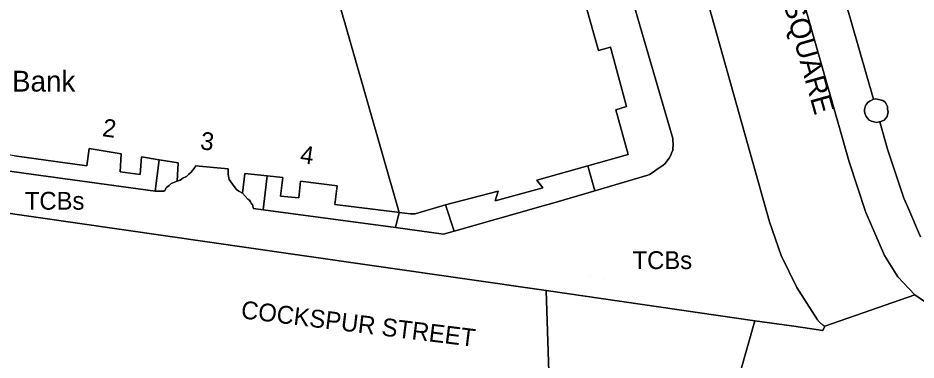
# Model space of a CAD drawing. Extents: x 529240 to 530363, y 179600 to 180767.
# Drawn here: x 529892.4 to 529968, y 180395.2 to 180424 of the extents above; entities that cross this region are included whole.
import ezdxf

# ---------------------------------------------------------------- set-up
doc = ezdxf.new("R2010")
doc.units = 0
for name, color, linetype in [('Building', 7, 'Continuous'), ('General surface', 7, 'Continuous'), ('Road Or Track', 7, 'Continuous'), ('Roadside', 7, 'Continuous'), ('Structure', 7, 'Continuous'), ('Unclassified', 7, 'Continuous')]:
    doc.layers.add(name, color=color, linetype=linetype)

msp = doc.modelspace()

# ---------------------------------------------------------------- linework, layer by layer
at = {"layer": 'Building'}
for points in [[(529940.4, 180411.55), (529943.8, 180412.5), (529942.75, 180416.25), (529943.65, 180416.55), (529942.3, 180421.55), (529941.3, 180421.25), (529939.95, 180426.05), (529940.9, 180426.45), (529940.64, 180427.35), (529938.9, 180433.35), (529938.05, 180433.1), (529937.45, 180434.95), (529938.4, 180435.25), (529937.95, 180436.75), (529937, 180436.6), (529936.35, 180438.95), (529937.35, 180439.3), (529936.85, 180440.75), (529936, 180440.55), (529935.3, 180442.5), (529936.4, 180442.8), (529935.9, 180444.4)], [(529892.1, 180412.4), (529898.2, 180411.55), (529898.4, 180413), (529901.1, 180412.55), (529901, 180411.05), (529902.7, 180410.8), (529902.8, 180412.3), (529904.3, 180412.05), (529905.9, 180411.8), (529905.8, 180410.25), (529906.05, 180410.35), (529906.3, 180410.5), (529906.6, 180410.65), (529906.8, 180410.85), (529907, 180411), (529907.3, 180411.4), (529907.35, 180411.55), (529910.1, 180411.3), (529910.1, 180410.8), (529910.2, 180410.4), (529910.6, 180409.8), (529910.8, 180409.55), (529911, 180409.4), (529911.3, 180409.25), (529911.5, 180410.9), (529913.4, 180410.7), (529914.7, 180410.55), (529914.5, 180409), (529916.05, 180408.85), (529916.2, 180410.25), (529919.3, 180409.85), (529919.1, 180408.3), (529924.35, 180407.65), (529924.5, 180407.6), (529917.85, 180430.85)], [(529917.85, 180430.85), (529924.5, 180407.6), (529925.45, 180407.5), (529925.85, 180407.5), (529928.4, 180408.25), (529932.85, 180409.4), (529932.6, 180408.6), (529936.6, 180409.7), (529936.1, 180410.35), (529940.4, 180411.55), (529943.8, 180412.5), (529942.75, 180416.25), (529943.65, 180416.55), (529942.3, 180421.55), (529941.3, 180421.25), (529939.95, 180426.05)], [(529924.5, 180407.6), (529917.85, 180430.85)], [(529892.1, 180412.4), (529898.2, 180411.55), (529898.4, 180413), (529901.1, 180412.55), (529901, 180411.05), (529902.7, 180410.8), (529902.8, 180412.3), (529904.3, 180412.05)], [(529904.3, 180412.05), (529905.9, 180411.8), (529905.8, 180410.25)], [(529905.8, 180410.25), (529906.05, 180410.35), (529906.3, 180410.5), (529906.6, 180410.65), (529906.8, 180410.85), (529907, 180411), (529907.3, 180411.4), (529907.35, 180411.55), (529910.1, 180411.3), (529910.1, 180410.8), (529910.2, 180410.4), (529910.6, 180409.8), (529910.8, 180409.55), (529911, 180409.4), (529911.3, 180409.25)], [(529928.4, 180408.25), (529932.85, 180409.4), (529932.6, 180408.6), (529936.6, 180409.7), (529936.1, 180410.35), (529940.4, 180411.55)], [(529911.3, 180409.25), (529911.5, 180410.9), (529913.4, 180410.7)], [(529913.4, 180410.7), (529914.7, 180410.55), (529914.5, 180409), (529916.05, 180408.85), (529916.2, 180410.25), (529919.3, 180409.85), (529919.1, 180408.3), (529924.35, 180407.65), (529924.5, 180407.6)], [(529924.5, 180407.6), (529925.45, 180407.5), (529925.85, 180407.5), (529928.4, 180408.25)]]:
    msp.add_lwpolyline(points, dxfattribs=at)
at = {"layer": 'General surface'}
for points in [[(529986.87, 180473.19), (529962.25, 180466.15), (529963.35, 180462.55), (529961.15, 180461.9), (529952.32, 180459.36), (529964.45, 180417.15), (529964.65, 180417.2), (529965.25, 180417.05), (529965.45, 180416.9), (529965.55, 180416.7), (529965.65, 180416.55), (529965.65, 180416.3), (529965.7, 180416.1), (529965.6, 180415.7), (529965.5, 180415.55), (529965.35, 180415.4), (529965.15, 180415.3), (529964.99, 180415.26), (529965.64, 180412.96), (529967.01, 180408.83), (529967.34, 180408.07), (529968.42, 180405.55)], [(529939.95, 180426.05), (529941.3, 180421.25), (529942.3, 180421.55), (529943.65, 180416.55), (529942.75, 180416.25), (529943.8, 180412.5), (529940.4, 180411.55), (529941, 180409.45), (529945.45, 180410.75), (529945.6, 180410.8), (529945.9, 180411), (529946.25, 180411.25), (529946.55, 180411.45), (529946.75, 180411.6), (529946.9, 180411.7), (529947, 180411.85), (529947.15, 180412.05), (529947.25, 180412.2), (529947.4, 180412.45), (529947.45, 180412.6), (529947.55, 180412.85), (529947.55, 180413.05), (529947.6, 180413.25), (529947.6, 180413.45), (529947.55, 180413.65), (529947.55, 180413.85), (529943.78, 180426.87)]]:
    msp.add_lwpolyline(points, dxfattribs=at)
for points in [[(529964.95, 180415.25), (529964.99, 180415.26), (529965.15, 180415.3), (529965.35, 180415.4), (529965.5, 180415.55), (529965.6, 180415.7), (529965.7, 180416.1), (529965.65, 180416.3), (529965.65, 180416.55), (529965.55, 180416.7), (529965.45, 180416.9), (529965.25, 180417.05), (529964.65, 180417.2), (529964.45, 180417.15), (529964.15, 180417), (529964, 180416.9), (529963.85, 180416.7), (529963.75, 180416.5), (529963.7, 180416.3), (529963.7, 180416.1), (529963.75, 180415.9), (529963.85, 180415.7), (529963.95, 180415.55), (529964.1, 180415.4), (529964.3, 180415.3), (529964.5, 180415.25), (529964.75, 180415.2)], [(529903.95, 180409.4), (529904.3, 180412.05), (529902.8, 180412.3), (529902.7, 180410.8), (529901, 180411.05), (529901.1, 180412.55), (529898.4, 180413), (529898.2, 180411.55), (529892.1, 180412.4), (529889.9, 180412.75), (529889.8, 180411.9), (529889.85, 180411.35), (529892.9, 180410.93)], [(529904.3, 180412.05), (529903.95, 180409.4), (529904.7, 180409.4), (529904.8, 180409.5), (529904.85, 180409.65), (529904.95, 180409.75), (529905.15, 180409.9), (529905.3, 180410.05), (529905.8, 180410.25), (529905.9, 180411.8)], [(529941, 180409.45), (529940.4, 180411.55), (529936.1, 180410.35), (529936.6, 180409.7), (529932.6, 180408.6), (529932.85, 180409.4), (529928.4, 180408.25), (529929.15, 180406.05), (529936.65, 180408.17), (529937.45, 180408.4)], [(529911.3, 180409.25), (529911.75, 180408.75), (529911.9, 180408.65), (529912, 180408.5), (529912.05, 180408.4), (529912.15, 180408.25), (529912.25, 180407.95), (529913.05, 180407.85), (529913.4, 180410.7), (529911.5, 180410.9)], [(529913.4, 180410.7), (529913.05, 180407.85), (529924.2, 180406.35), (529924.5, 180407.6), (529924.35, 180407.65), (529919.1, 180408.3), (529919.3, 180409.85), (529916.2, 180410.25), (529916.05, 180408.85), (529914.5, 180409), (529914.7, 180410.55)], [(529929.15, 180406.05), (529928.4, 180408.25), (529925.85, 180407.5), (529925.45, 180407.5), (529924.5, 180407.6), (529924.2, 180406.35), (529928.25, 180405.8)]]:
    msp.add_lwpolyline(points, close=True, dxfattribs=at)
at = {"layer": 'Road Or Track'}
for points in [[(529967.94, 180400.68), (529966.5, 180402.2), (529965.4, 180403.98), (529964.22, 180406.72), (529963.83, 180407.62), (529962.41, 180411.89), (529951.02, 180451.97), (529946.55, 180467.85), (529945.63, 180470.39), (529944.35, 180472.76), (529942.73, 180474.92), (529940.82, 180476.82), (529938.65, 180478.43), (529936.27, 180479.7), (529933.73, 180480.61), (529931.09, 180481.15), (529927.62, 180481.26), (529922.85, 180480.77), (529918.13, 180479.89), (529913.5, 180478.62), (529908.99, 180476.97), (529904.64, 180474.96), (529901.15, 180473.01), (529891.48, 180467.19)], [(529950.6, 180425.02), (529955.69, 180406.82), (529956.68, 180403.99), (529958.01, 180401.31), (529958.85, 180399.99), (529959.75, 180398.58), (529959.79, 180398.52), (529959.84, 180398.46), (529959.89, 180398.4), (529959.94, 180398.35), (529960.05, 180398.25), (529960.11, 180398.2), (529960.17, 180398.15), (529960.23, 180398.11), (529960.29, 180398.07), (529960.36, 180398.03), (529967.94, 180400.68), (529966.5, 180402.2), (529965.4, 180403.98), (529964.22, 180406.72), (529963.83, 180407.62), (529962.41, 180411.89), (529951.02, 180451.97)], [(529960.36, 180398.03), (529960.29, 180398.07), (529960.23, 180398.11), (529960.17, 180398.15), (529960.11, 180398.2), (529960.05, 180398.25), (529959.94, 180398.35), (529959.89, 180398.4), (529959.84, 180398.46), (529959.79, 180398.52), (529959.75, 180398.58), (529958.85, 180399.99), (529958.01, 180401.31), (529956.68, 180403.99), (529955.69, 180406.82), (529950.6, 180425.02)], [(529852.45, 180415.73), (529853.46, 180415.16), (529857.93, 180413.41), (529862.53, 180412.05), (529868.32, 180410.91), (529915.75, 180404.08), (529936.88, 180401.04)], [(529936.88, 180401.04), (529954.48, 180398.5)], [(530011.94, 180392.6), (530010.83, 180400.08), (530005.47, 180398.51), (530001.74, 180397.61), (530000, 180397.36), (529997.88, 180397.06), (529993.99, 180396.9), (529993.08, 180396.92), (529989.19, 180397), (529981.11, 180397.49), (529973.06, 180398.39), (529971.61, 180398.7), (529969.67, 180399.49), (529967.94, 180400.68), (529960.36, 180398.03), (529960.2, 180397.67), (529959.26, 180397.81), (529957.55, 180398.06), (529954.48, 180398.5), (529953.23, 180394.13)], [(530010.83, 180400.08), (530005.47, 180398.51), (530001.74, 180397.61), (530000, 180397.36), (529997.88, 180397.06), (529993.99, 180396.9), (529993.08, 180396.92), (529989.19, 180397), (529981.11, 180397.49), (529973.06, 180398.39), (529971.61, 180398.7), (529969.67, 180399.49), (529967.94, 180400.68)], [(529954.48, 180398.5), (529957.55, 180398.06), (529959.26, 180397.81), (529960.2, 180397.67), (529960.36, 180398.03)]]:
    msp.add_lwpolyline(points, dxfattribs=at)
for points in [[(529936.88, 180401.04), (529915.75, 180404.08), (529868.32, 180410.91), (529862.53, 180412.05), (529857.93, 180413.41), (529853.46, 180415.16), (529852.45, 180415.73), (529846.38, 180413.91), (529846.36, 180413.54), (529845.88, 180413.25), (529847.53, 180409.14), (529847.95, 180408.85), (529848.85, 180406.97), (529848.84, 180406.5), (529848.33, 180406.26), (529847.75, 180400.26), (529865.5, 180397.61), (529865.59, 180397.6), (529878.05, 180392.38), (529925.17, 180385.6), (529937.44, 180383.91)], [(529937.44, 180383.91), (529949.92, 180382.52), (529952.41, 180391.23), (529951.5, 180391.74), (529951.16, 180392.56), (529951.35, 180393.43), (529952, 180394.04), (529952.87, 180394.18), (529953.23, 180394.13), (529954.48, 180398.5), (529936.88, 180401.04)]]:
    msp.add_lwpolyline(points, close=True, dxfattribs=at)
at = {"layer": 'Roadside'}
for points in [[(529938.65, 180478.43), (529940.82, 180476.82), (529942.73, 180474.92), (529944.35, 180472.76), (529945.63, 180470.39), (529946.55, 180467.85), (529951.02, 180451.97), (529962.41, 180411.89), (529963.83, 180407.62), (529964.22, 180406.72), (529965.4, 180403.98), (529966.5, 180402.2), (529967.94, 180400.68), (529969.67, 180399.49)], [(529968.42, 180405.55), (529967.34, 180408.07), (529967.01, 180408.83), (529965.64, 180412.96), (529964.99, 180415.26), (529964.95, 180415.25), (529964.75, 180415.2), (529964.5, 180415.25), (529964.3, 180415.3), (529964.1, 180415.4), (529963.95, 180415.55), (529963.85, 180415.7), (529963.75, 180415.9), (529963.7, 180416.1), (529963.7, 180416.3), (529963.75, 180416.5), (529963.85, 180416.7), (529964, 180416.9), (529964.15, 180417), (529964.45, 180417.15), (529952.32, 180459.36)], [(529943.78, 180426.87), (529947.55, 180413.85), (529947.55, 180413.65), (529947.6, 180413.45), (529947.6, 180413.25), (529947.55, 180413.05), (529947.55, 180412.85), (529947.45, 180412.6), (529947.4, 180412.45), (529947.25, 180412.2), (529947.15, 180412.05), (529947, 180411.85), (529946.9, 180411.7), (529946.75, 180411.6), (529946.55, 180411.45), (529946.25, 180411.25), (529945.9, 180411), (529945.6, 180410.8), (529945.45, 180410.75), (529941, 180409.45), (529937.45, 180408.4), (529936.65, 180408.17), (529929.15, 180406.05), (529928.25, 180405.8), (529924.2, 180406.35), (529913.05, 180407.85), (529912.25, 180407.95), (529912.15, 180408.25), (529912.05, 180408.4), (529912, 180408.5), (529911.9, 180408.65), (529911.75, 180408.75), (529911.3, 180409.25), (529911, 180409.4), (529910.8, 180409.55), (529910.6, 180409.8), (529910.2, 180410.4), (529910.1, 180410.8), (529910.1, 180411.3), (529907.35, 180411.55), (529907.3, 180411.4), (529907, 180411), (529906.8, 180410.85), (529906.6, 180410.65), (529906.3, 180410.5), (529906.05, 180410.35), (529905.8, 180410.25), (529905.3, 180410.05), (529905.15, 180409.9), (529904.95, 180409.75), (529904.85, 180409.65), (529904.8, 180409.5), (529904.7, 180409.4), (529903.95, 180409.4), (529892.9, 180410.93), (529889.85, 180411.35)], [(529868.32, 180410.91), (529915.75, 180404.08), (529936.88, 180401.04), (529954.48, 180398.5), (529957.55, 180398.06), (529959.26, 180397.81), (529960.2, 180397.67), (529960.36, 180398.03), (529960.29, 180398.07), (529960.23, 180398.11), (529960.17, 180398.15), (529960.11, 180398.2), (529960.05, 180398.25), (529959.94, 180398.35), (529959.89, 180398.4), (529959.84, 180398.46), (529959.79, 180398.52), (529959.75, 180398.58), (529958.85, 180399.99), (529958.01, 180401.31), (529956.68, 180403.99), (529955.69, 180406.82), (529950.6, 180425.02)]]:
    msp.add_lwpolyline(points, dxfattribs=at)
at = {"layer": 'Structure'}
for p, q in [((529940.64, 180402.21), (529940.64, 180402.21)), ((529941.83, 180402.04), (529941.83, 180402.04))]:
    msp.add_line(p, q, dxfattribs=at)
at = {"layer": 'Unclassified'}
for points in [[(529964.45, 180417.15), (529952.32, 180459.36)], [(529938.5, 180445.1), (529943.78, 180426.87), (529947.55, 180413.85)], [(529964.95, 180415.25), (529964.75, 180415.2), (529964.5, 180415.25), (529964.3, 180415.3), (529964.1, 180415.4), (529963.95, 180415.55), (529963.85, 180415.7), (529963.75, 180415.9), (529963.7, 180416.1), (529963.7, 180416.3), (529963.75, 180416.5), (529963.85, 180416.7), (529964, 180416.9), (529964.15, 180417), (529964.45, 180417.15)], [(529964.45, 180417.15), (529964.65, 180417.2), (529965.25, 180417.05), (529965.45, 180416.9), (529965.55, 180416.7), (529965.65, 180416.55), (529965.65, 180416.3), (529965.7, 180416.1), (529965.6, 180415.7), (529965.5, 180415.55), (529965.35, 180415.4), (529965.15, 180415.3), (529964.99, 180415.26)], [(529964.95, 180415.25), (529964.99, 180415.26)], [(529964.99, 180415.26), (529965.64, 180412.96), (529967.01, 180408.83), (529967.34, 180408.07), (529968.42, 180405.55)], [(529947.55, 180413.85), (529947.55, 180413.65), (529947.6, 180413.45), (529947.6, 180413.25), (529947.55, 180413.05), (529947.55, 180412.85), (529947.45, 180412.6), (529947.4, 180412.45), (529947.25, 180412.2), (529947.15, 180412.05), (529947, 180411.85), (529946.9, 180411.7), (529946.75, 180411.6), (529946.55, 180411.45), (529946.25, 180411.25), (529945.9, 180411), (529945.6, 180410.8), (529945.45, 180410.75), (529941, 180409.45)], [(529903.95, 180409.4), (529892.9, 180410.93), (529889.85, 180411.35), (529889.8, 180411.9)], [(529904.3, 180412.05), (529903.95, 180409.4)], [(529940.4, 180411.55), (529941, 180409.45)], [(529913.4, 180410.7), (529913.05, 180407.85)], [(529905.8, 180410.25), (529905.3, 180410.05), (529905.15, 180409.9), (529904.95, 180409.75), (529904.85, 180409.65), (529904.8, 180409.5), (529904.7, 180409.4), (529903.95, 180409.4)], [(529913.05, 180407.85), (529912.25, 180407.95), (529912.15, 180408.25), (529912.05, 180408.4), (529912, 180408.5), (529911.9, 180408.65), (529911.75, 180408.75), (529911.3, 180409.25)], [(529941, 180409.45), (529937.45, 180408.4), (529936.65, 180408.17), (529929.15, 180406.05)], [(529928.4, 180408.25), (529929.15, 180406.05)], [(529924.2, 180406.35), (529913.05, 180407.85)], [(529924.5, 180407.6), (529924.2, 180406.35)], [(529929.15, 180406.05), (529928.25, 180405.8), (529924.2, 180406.35)], [(529937.44, 180383.91), (529936.88, 180401.04)], [(529960.36, 180398.03), (529967.94, 180400.68)], [(529954.48, 180398.5), (529953.23, 180394.13)]]:
    msp.add_lwpolyline(points, dxfattribs=at)

# ---------------------------------------------------------------- texts
at = {"layer": 'Road Or Track'}
for s, height, rotation, p in [('TRAFALGAR SQUARE', 1.75, 285.7, (529952.88, 180439.4)), ('COCKSPUR STREET', 1.5, 353, (529911.13, 180398.71))]:
    msp.add_text(s, height=height, rotation=rotation, dxfattribs=at).set_placement(p)
at = {"layer": 'Structure'}
for p in [(529892.98, 180407.85), (529944.17, 180402.85)]:
    msp.add_text('TCBs', height=1.5, dxfattribs=at).set_placement(p)
at = {"layer": 'Unclassified'}
msp.add_text('Bank', height=1.75, dxfattribs=at).set_placement((529891.9, 180417.8))
for s, rotation, p in [('2', 352.1, (529899.45, 180414.05)), ('3', 352.4, (529907.7, 180412.95)), ('4', 351.6, (529916.1, 180411.8))]:
    msp.add_text(s, height=1.5, rotation=rotation, dxfattribs=at).set_placement(p)

doc.saveas('drawing.dxf')
